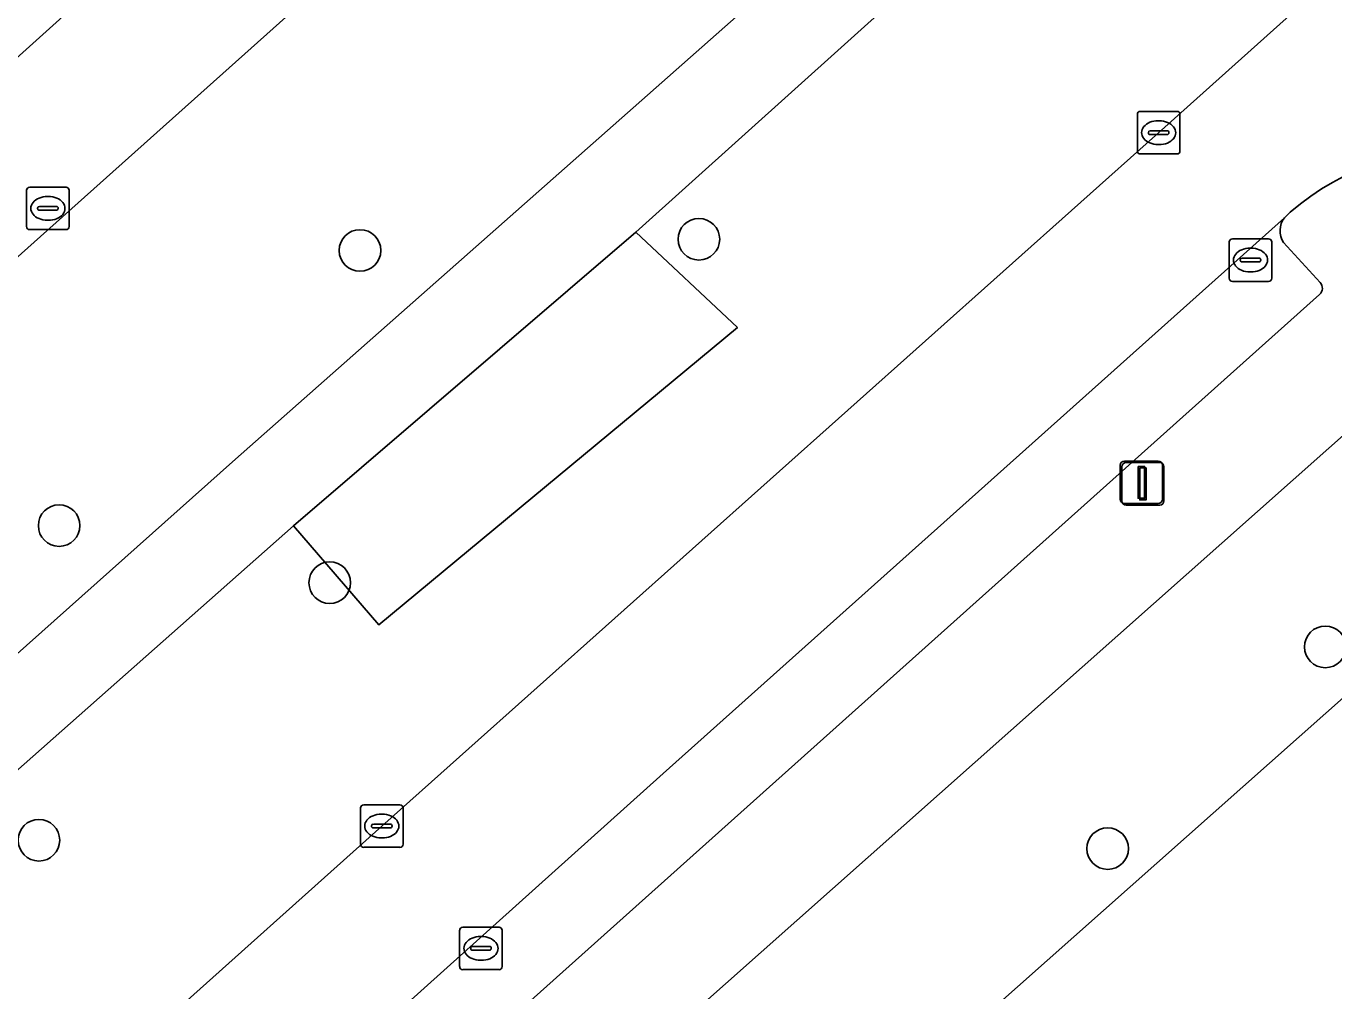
# Model space of a CAD drawing. Extents: x 162172 to 163187, y 382874 to 383685.
# Drawn here: x 162656.16 to 162686.9, y 383235.01 to 383257.69 of the extents above; entities that cross this region are included whole.
import ezdxf

# ---------------------------------------------------------------- set-up
doc = ezdxf.new("R2010")
doc.units = 0
for name, color, linetype in [('IMGEO_Berm_groen', 7, 'Continuous'), ('IMGEO_Boom', 7, 'Continuous'), ('IMGEO_Erf', 7, 'Continuous'), ('IMGEO_Groenvoorziening', 7, 'Continuous'), ('IMGEO_Hek', 7, 'Continuous'), ('IMGEO_Kolk', 7, 'Continuous'), ('IMGEO_Lichtmast', 7, 'Continuous'), ('IMGEO_Parkeervlak_open', 7, 'Continuous'), ('IMGEO_Rijbaan_lokaal_open', 7, 'Continuous'), ('IMGEO_Rioolput', 7, 'Continuous'), ('IMGEO_Voetpad_gesloten', 7, 'Continuous'), ('IMGEO_Voetpad_open', 7, 'Continuous')]:
    doc.layers.add(name, color=color, linetype=linetype)

msp = doc.modelspace()

# ---------------------------------------------------------------- linework, layer by layer
at = {"layer": 'IMGEO_Berm_groen'}
msp.add_lwpolyline([(162672.884, 383250.606), (162670.493, 383252.848), (162662.446, 383245.946), (162664.454, 383243.618)], close=True, dxfattribs=at)
at = {"layer": 'IMGEO_Boom'}
for centre in [(162671.978, 383252.678), (162664.011, 383252.414), (162656.939, 383245.948), (162663.3, 383244.606), (162686.703, 383243.097), (162656.464, 383238.554), (162681.588, 383238.357)]:
    msp.add_circle(centre, 0.489, dxfattribs=at)
at = {"layer": 'IMGEO_Erf'}
msp.add_lwpolyline([(162692.642, 383246.796), (162622.24, 383184.334), (162683.702, 383170.501)], dxfattribs=at)
at = {"layer": 'IMGEO_Groenvoorziening'}
for points in [[(162718.775, 383301.078), (162715.908, 383302.61), (162713.445, 383303.655), (162712.478, 383302.8), (162711.785, 383302.188), (162708.036, 383298.826), (162691.32, 383283.864), (162676.816, 383270.908), (162663.821, 383259.29), (162646.358, 383243.687), (162640.771, 383238.704), (162631.839, 383230.648), (162614.417, 383215.084), (162598.429, 383200.785), (162594.538, 383197.307), (162593.832, 383196.676), (162592.898, 383195.841), (162594.073, 383194.754)], [(162621.087, 383200.028), (162634.825, 383212.308), (162648.558, 383224.594), (162664.524, 383238.887), (162682.786, 383255.183), (162694.039, 383265.267), (162692.78, 383266.853), (162685.727, 383274.676), (162683.85, 383272.761), (162682.952, 383271.387), (162681.533, 383267.742), (162680.901, 383265.269), (162677.894, 383259.501), (162670.493, 383252.848), (162672.884, 383250.606), (162664.454, 383243.618), (162662.446, 383245.946), (162649.984, 383234.92)], [(162649.954, 383237.59), (162661.088, 383247.513), (162675.141, 383259.933)], [(162689.625, 383250.21), (162689.305, 383250), (162664.293, 383227.801), (162660.781, 383224.678), (162625.12, 383192.791), (162627.743, 383189.782), (162624.342, 383186.791), (162621.746, 383189.775), (162621.727, 383189.758), (162619.551, 383187.812), (162618.811, 383184.628), (162656.37, 383176.3), (162664.103, 383174.592), (162683.655, 383170.289), (162683.702, 383170.501), (162622.24, 383184.334), (162692.642, 383246.796), (162709.753, 383226.486), (162712.311, 383195.573)]]:
    msp.add_lwpolyline(points, dxfattribs=at)
at = {"layer": 'IMGEO_Hek'}
msp.add_lwpolyline([(162683.702, 383170.501), (162622.24, 383184.334), (162692.642, 383246.796), (162709.753, 383226.486), (162712.533, 383192.884)], dxfattribs=at)
at = {"layer": 'IMGEO_Kolk'}
for p, q in [((162682.36, 383255.683), (162683.212, 383255.683)), ((162682.285, 383254.757), (162682.285, 383255.609)), ((162682.773, 383255.463), (162682.798, 383255.463)), ((162683.286, 383255.609), (162683.286, 383254.757)), ((162682.544, 383255.177), (162682.544, 383255.189)), ((162682.982, 383255.14), (162682.584, 383255.14)), ((162682.587, 383255.226), (162682.985, 383255.226)), ((162683.028, 383255.189), (162683.028, 383255.177)), ((162682.796, 383254.903), (162682.771, 383254.903)), ((162683.212, 383254.683), (162682.36, 383254.683)), ((162684.444, 383251.763), (162684.444, 383252.615)), ((162684.519, 383252.689), (162685.371, 383252.689)), ((162685.445, 383252.615), (162685.445, 383251.763)), ((162684.932, 383252.469), (162684.957, 383252.469)), ((162684.703, 383252.183), (162684.703, 383252.195)), ((162685.141, 383252.146), (162684.743, 383252.146)), ((162684.746, 383252.232), (162685.144, 383252.232)), ((162685.187, 383252.195), (162685.187, 383252.183)), ((162685.371, 383251.689), (162684.519, 383251.689)), ((162684.955, 383251.909), (162684.93, 383251.909)), ((162664.023, 383238.461), (162664.023, 383239.313)), ((162664.098, 383239.387), (162664.95, 383239.387)), ((162664.511, 383239.167), (162664.536, 383239.167)), ((162665.024, 383239.313), (162665.024, 383238.461)), ((162664.282, 383238.881), (162664.282, 383238.893)), ((162664.72, 383238.844), (162664.322, 383238.844)), ((162664.325, 383238.93), (162664.723, 383238.93)), ((162664.766, 383238.893), (162664.766, 383238.881)), ((162664.534, 383238.607), (162664.509, 383238.607)), ((162664.95, 383238.387), (162664.098, 383238.387)), ((162666.354, 383235.586), (162666.354, 383236.438)), ((162666.429, 383236.512), (162667.281, 383236.512)), ((162667.355, 383236.438), (162667.355, 383235.586)), ((162666.613, 383236.006), (162666.613, 383236.018)), ((162666.656, 383236.055), (162667.054, 383236.055)), ((162666.842, 383236.292), (162666.867, 383236.292)), ((162667.097, 383236.018), (162667.097, 383236.006)), ((162667.051, 383235.969), (162666.653, 383235.969)), ((162666.865, 383235.732), (162666.84, 383235.732)), ((162667.281, 383235.512), (162666.429, 383235.512))]:
    msp.add_line(p, q, dxfattribs=at)
for points in [[(162682.36, 383255.683), (162683.212, 383255.683)], [(162682.285, 383254.757), (162682.285, 383255.609)], [(162683.286, 383255.609), (162683.286, 383254.757)], [(162683.212, 383254.683), (162682.36, 383254.683)], [(162684.444, 383251.763), (162684.444, 383252.615)], [(162684.519, 383252.689), (162685.371, 383252.689)], [(162685.445, 383252.615), (162685.445, 383251.763)], [(162685.371, 383251.689), (162684.519, 383251.689)], [(162664.023, 383238.461), (162664.023, 383239.313)], [(162664.098, 383239.387), (162664.95, 383239.387)], [(162665.024, 383239.313), (162665.024, 383238.461)], [(162664.95, 383238.387), (162664.098, 383238.387)], [(162666.354, 383235.586), (162666.354, 383236.438)], [(162666.429, 383236.512), (162667.281, 383236.512)], [(162667.355, 383236.438), (162667.355, 383235.586)], [(162667.281, 383235.512), (162666.429, 383235.512)]]:
    msp.add_lwpolyline(points, dxfattribs=at)
for centre, radius, start, end in [((162682.362, 383255.607), 0.0765, 91.552, 178.448), ((162682.362, 383255.607), 0.0765, 91.552, 178.448), ((162683.21, 383255.607), 0.0765, 1.552, 88.448), ((162683.21, 383255.607), 0.0765, 1.552, 88.448), ((162682.584, 383255.186), 0.0403, 85.8775, 175.7526), ((162682.581, 383255.176), 0.0366, 178.938, 274.7102), ((162682.985, 383255.183), 0.043, 264.8664, 352.4533), ((162682.989, 383255.188), 0.0386, 1.7309, 96.639), ((162682.362, 383254.759), 0.0765, 181.552, 268.448), ((162682.362, 383254.759), 0.0765, 181.552, 268.448), ((162683.21, 383254.759), 0.0765, 271.552, 358.448), ((162683.21, 383254.759), 0.0765, 271.552, 358.448), ((162684.521, 383252.613), 0.0765, 91.552, 178.448), ((162684.521, 383252.613), 0.0765, 91.552, 178.448), ((162685.369, 383252.613), 0.0765, 1.552, 88.448), ((162685.369, 383252.613), 0.0765, 1.552, 88.448), ((162684.743, 383252.192), 0.0403, 85.8775, 175.7526), ((162684.74, 383252.182), 0.0366, 178.938, 274.7102), ((162685.144, 383252.189), 0.043, 264.8664, 352.4533), ((162685.148, 383252.194), 0.0386, 1.7309, 96.639), ((162684.521, 383251.765), 0.0765, 181.552, 268.448), ((162684.521, 383251.765), 0.0765, 181.552, 268.448), ((162685.369, 383251.765), 0.0765, 271.552, 358.448), ((162685.369, 383251.765), 0.0765, 271.552, 358.448), ((162664.1, 383239.311), 0.0765, 91.552, 178.448), ((162664.1, 383239.311), 0.0765, 91.552, 178.448), ((162664.948, 383239.311), 0.0765, 1.552, 88.448), ((162664.948, 383239.311), 0.0765, 1.552, 88.448), ((162664.322, 383238.89), 0.0403, 85.8775, 175.7526), ((162664.319, 383238.88), 0.0366, 178.938, 274.7102), ((162664.723, 383238.887), 0.043, 264.8664, 352.4533), ((162664.727, 383238.892), 0.0386, 1.7309, 96.639), ((162664.1, 383238.463), 0.0765, 181.552, 268.448), ((162664.1, 383238.463), 0.0765, 181.552, 268.448), ((162664.948, 383238.463), 0.0765, 271.552, 358.448), ((162664.948, 383238.463), 0.0765, 271.552, 358.448), ((162666.431, 383236.436), 0.0765, 91.552, 178.448), ((162666.431, 383236.436), 0.0765, 91.552, 178.448), ((162667.279, 383236.436), 0.0765, 1.552, 88.448), ((162667.279, 383236.436), 0.0765, 1.552, 88.448), ((162666.653, 383236.015), 0.0403, 85.8775, 175.7526), ((162667.058, 383236.017), 0.0386, 1.7309, 96.639), ((162666.65, 383236.005), 0.0366, 178.938, 274.7102), ((162667.054, 383236.012), 0.043, 264.8664, 352.4533), ((162666.431, 383235.588), 0.0765, 181.552, 268.448), ((162666.431, 383235.588), 0.0765, 181.552, 268.448), ((162667.279, 383235.588), 0.0765, 271.552, 358.448), ((162667.279, 383235.588), 0.0765, 271.552, 358.448)]:
    msp.add_arc(centre, radius, start, end, dxfattribs=at)
for centre, major_axis, ratio, start_param, end_param in [((162682.772, 383255.183), (-0.387, 0.002), 0.722429, 4.712389, 7.853982), ((162682.797, 383255.183), (-0.39, 0.002), 0.717154, 1.570796, 4.712389), ((162684.931, 383252.189), (-0.387, 0.002), 0.722429, 4.712389, 7.853982), ((162684.956, 383252.189), (-0.39, 0.002), 0.717154, 1.570796, 4.712389), ((162664.51, 383238.887), (-0.387, 0.002), 0.722429, 4.712389, 7.853982), ((162664.535, 383238.887), (-0.39, 0.002), 0.717154, 1.570796, 4.712389), ((162666.841, 383236.012), (-0.387, 0.002), 0.722429, 4.712389, 7.853982), ((162666.866, 383236.012), (-0.39, 0.002), 0.717154, 1.570796, 4.712389)]:
    msp.add_ellipse(centre, major_axis=major_axis, ratio=ratio, start_param=start_param, end_param=end_param, dxfattribs=at)
at = {"layer": 'IMGEO_Lichtmast'}
for p, q in [((162681.984, 383247.466), (162682.774, 383247.466)), ((162682.774, 383247.466), (162681.984, 383247.466)), ((162682.021, 383247.428), (162682.811, 383247.428)), ((162682.811, 383247.428), (162682.021, 383247.428)), ((162681.884, 383246.566), (162681.884, 383247.366)), ((162681.884, 383247.366), (162681.884, 383246.566)), ((162681.921, 383246.528), (162681.921, 383247.328)), ((162681.921, 383247.328), (162681.921, 383246.528)), ((162682.874, 383247.366), (162682.874, 383246.566)), ((162682.874, 383246.566), (162682.874, 383247.366)), ((162682.911, 383247.328), (162682.911, 383246.528)), ((162682.911, 383246.528), (162682.911, 383247.328)), ((162682.774, 383246.466), (162681.984, 383246.466)), ((162681.984, 383246.466), (162682.774, 383246.466)), ((162682.811, 383246.428), (162682.021, 383246.428)), ((162682.021, 383246.428), (162682.811, 383246.428))]:
    msp.add_line(p, q, dxfattribs=at)
for points in [[(162682.304, 383247.341), (162682.454, 383247.341), (162682.454, 383246.591), (162682.304, 383246.591), (162682.304, 383247.341)], [(162682.341, 383247.303), (162682.491, 383247.303), (162682.491, 383246.553), (162682.341, 383246.553), (162682.341, 383247.303)]]:
    msp.add_lwpolyline(points, dxfattribs=at)
for centre, start, end in [((162681.984, 383247.366), 90, 180), ((162681.984, 383247.366), 90, 180), ((162682.021, 383247.328), 90, 180), ((162682.021, 383247.328), 90, 180), ((162682.774, 383247.366), 0, 90), ((162682.774, 383247.366), 360, 90), ((162682.811, 383247.328), 0, 90), ((162682.811, 383247.328), 360, 90), ((162681.984, 383246.566), 180, 270), ((162681.984, 383246.566), 180, 270), ((162682.021, 383246.528), 180, 270), ((162682.021, 383246.528), 180, 270), ((162682.774, 383246.566), 270, 0), ((162682.774, 383246.566), 270, 0), ((162682.811, 383246.528), 270, 0), ((162682.811, 383246.528), 270, 0)]:
    msp.add_arc(centre, 0.1, start, end, dxfattribs=at)
at = {"layer": 'IMGEO_Parkeervlak_open'}
for points in [[(162685.741, 383253.185), (162671.138, 383240.123), (162662.517, 383232.384)], [(162686.58, 383251.66), (162685.722, 383252.601)], [(162664.219, 383231.38), (162686.568, 383251.378)]]:
    msp.add_lwpolyline(points, dxfattribs=at)
for centre, radius, start, end in [((162686.15, 383252.879), 0.511, 143.2404, 213.0328), ((162686.438, 383251.525), 0.196, 311.5425, 43.5842)]:
    msp.add_arc(centre, radius, start, end, dxfattribs=at)
at = {"layer": 'IMGEO_Rijbaan_lokaal_open'}
for points in [[(162724.646, 383292.66), (162710.175, 383279.702), (162709.576, 383279.162), (162702.963, 383273.247), (162702.05, 383272.428), (162696.436, 383267.414), (162694.039, 383265.267), (162682.786, 383255.183), (162664.524, 383238.887), (162648.558, 383224.594), (162634.825, 383212.308), (162621.087, 383200.028), (162606.584, 383187.068)], [(162614.417, 383215.084), (162631.839, 383230.648), (162640.771, 383238.704), (162646.358, 383243.687), (162663.821, 383259.29), (162676.816, 383270.908), (162691.32, 383283.864)], [(162685.364, 383283.252), (162680.804, 383279.176), (162675.548, 383274.478), (162670.548, 383270.009), (162669.957, 383269.482), (162665.197, 383265.232), (162662.513, 383262.814), (162657.501, 383258.354), (162655.209, 383256.285), (162643.213, 383245.586), (162638.32, 383241.206), (162633.717, 383237.061), (162630.627, 383234.286), (162625.617, 383229.807), (162624.414, 383228.739), (162619.513, 383224.33), (162618.227, 383223.191), (162608.746, 383214.728)], [(162608.683, 383184.225), (162617.125, 383191.769), (162633.608, 383206.492), (162653.433, 383224.25), (162656.506, 383227.023), (162661.664, 383231.644), (162662.517, 383232.384), (162671.138, 383240.123), (162685.741, 383253.185), (162685.879, 383253.318)]]:
    msp.add_lwpolyline(points, dxfattribs=at)
msp.add_arc((162689.795, 383248.79), 5.986, 40.8931, 130.8537, dxfattribs=at)
at = {"layer": 'IMGEO_Rioolput'}
for p, q in [((162656.249, 383253.904), (162657.101, 383253.904)), ((162656.174, 383252.978), (162656.174, 383253.83)), ((162656.662, 383253.684), (162656.687, 383253.684)), ((162657.175, 383253.83), (162657.175, 383252.978)), ((162656.433, 383253.398), (162656.433, 383253.41)), ((162656.871, 383253.361), (162656.473, 383253.361)), ((162656.476, 383253.447), (162656.874, 383253.447)), ((162656.917, 383253.41), (162656.917, 383253.398)), ((162656.685, 383253.124), (162656.66, 383253.124)), ((162657.101, 383252.904), (162656.249, 383252.904))]:
    msp.add_line(p, q, dxfattribs=at)
for points in [[(162656.249, 383253.904), (162657.101, 383253.904)], [(162656.174, 383252.978), (162656.174, 383253.83)], [(162657.175, 383253.83), (162657.175, 383252.978)], [(162657.101, 383252.904), (162656.249, 383252.904)]]:
    msp.add_lwpolyline(points, dxfattribs=at)
for centre, radius, start, end in [((162656.251, 383253.828), 0.0765, 91.552, 178.448), ((162656.251, 383253.828), 0.0765, 91.552, 178.448), ((162657.099, 383253.828), 0.0765, 1.552, 88.448), ((162657.099, 383253.828), 0.0765, 1.552, 88.448), ((162656.473, 383253.407), 0.0403, 85.8775, 175.7526), ((162656.47, 383253.397), 0.0366, 178.938, 274.7102), ((162656.874, 383253.404), 0.043, 264.8664, 352.4533), ((162656.878, 383253.409), 0.0386, 1.7309, 96.639), ((162656.251, 383252.98), 0.0765, 181.552, 268.448), ((162656.251, 383252.98), 0.0765, 181.552, 268.448), ((162657.099, 383252.98), 0.0765, 271.552, 358.448), ((162657.099, 383252.98), 0.0765, 271.552, 358.448)]:
    msp.add_arc(centre, radius, start, end, dxfattribs=at)
for centre, major_axis, ratio, start_param, end_param in [((162656.661, 383253.404), (-0.387, 0.002), 0.722429, 4.712389, 7.853982), ((162656.686, 383253.404), (-0.39, 0.002), 0.717154, 1.570796, 4.712389)]:
    msp.add_ellipse(centre, major_axis=major_axis, ratio=ratio, start_param=start_param, end_param=end_param, dxfattribs=at)
at = {"layer": 'IMGEO_Voetpad_gesloten'}
for points in [[(162662.446, 383245.946), (162670.493, 383252.848), (162677.894, 383259.501), (162680.901, 383265.269), (162681.533, 383267.742), (162682.952, 383271.387), (162683.85, 383272.761), (162685.727, 383274.676), (162700.979, 383288.381), (162704.393, 383291.213), (162705.38, 383291.95)], [(162675.141, 383259.933), (162661.088, 383247.513), (162649.954, 383237.59)], [(162649.984, 383234.92), (162662.446, 383245.946)]]:
    msp.add_lwpolyline(points, dxfattribs=at)
at = {"layer": 'IMGEO_Voetpad_open'}
for points in [[(162607.933, 383216.501), (162616.51, 383224.164), (162618.696, 383226.11), (162622.729, 383229.711), (162624.818, 383231.582), (162628.902, 383235.243), (162632.946, 383238.857), (162637.109, 383242.634), (162641.497, 383246.561), (162644.968, 383249.728), (162645.447, 383249.179), (162654.428, 383257.184), (162655.209, 383256.285), (162657.501, 383258.354)], [(162685.879, 383253.318), (162685.741, 383253.185)], [(162685.722, 383252.601), (162686.58, 383251.66)], [(162686.568, 383251.378), (162664.219, 383231.38)], [(162618.631, 383183.063), (162618.811, 383184.628), (162619.551, 383187.812), (162621.727, 383189.758), (162621.746, 383189.775), (162625.044, 383192.723), (162625.12, 383192.791), (162660.781, 383224.678), (162664.293, 383227.801), (162689.305, 383250), (162689.625, 383250.21)]]:
    msp.add_lwpolyline(points, dxfattribs=at)
for centre, radius, start, end in [((162689.795, 383248.79), 5.986, 40.8931, 130.8537), ((162686.15, 383252.879), 0.511, 143.2404, 213.0328), ((162686.438, 383251.525), 0.196, 311.5425, 43.5842)]:
    msp.add_arc(centre, radius, start, end, dxfattribs=at)

doc.saveas('drawing.dxf')
